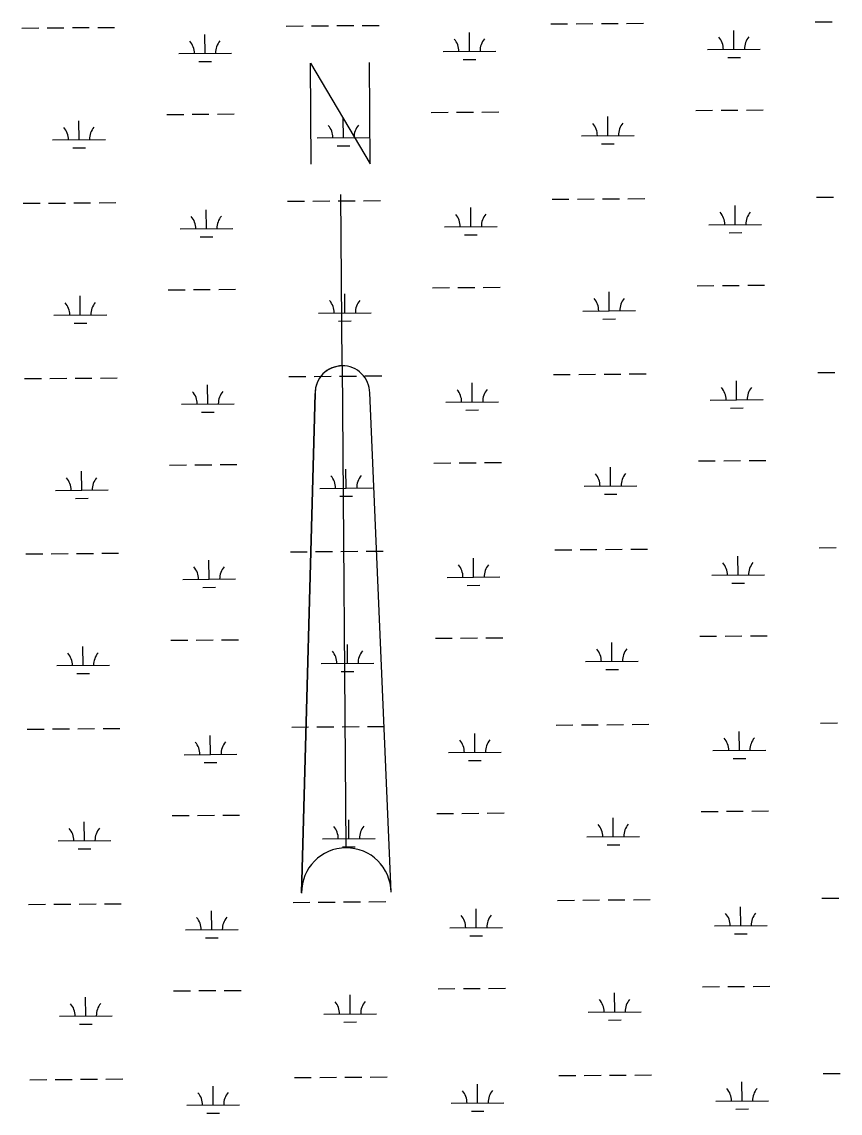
# Model space of a CAD drawing. Extents: x 3540316 to 3578335, y 553172 to 578787.
# Drawn here: x 3568886 to 3570439, y 572432 to 574504 of the extents above; entities that cross this region are included whole.
import ezdxf

# ---------------------------------------------------------------- set-up
doc = ezdxf.new("R2010")
doc.units = 0
doc.layers.add('V-ANNO-SYMB', color=7, linetype='Continuous')
doc.layers.add('V-WETL-SWMP', color=7, linetype='Continuous')

msp = doc.modelspace()

# ---------------------------------------------------------------- linework, layer by layer
at = {"layer": 'V-ANNO-SYMB'}
for p, q in [((3569493.6, 573850.7), (3569491.1, 574175.7)), ((3569493.6, 573850.7), (3569500.7, 572935.7)), ((3569493.6, 573850.7), (3569500.7, 572935.7)), ((3569416.4, 572850.1), (3569442, 573798.3)), ((3569442, 573798.3), (3569416.4, 572850.1)), ((3569586.3, 572851.4), (3569546, 573799.1))]:
    msp.add_line(p, q, dxfattribs=at)
msp.add_lwpolyline([(3569434.7, 574233.3), (3569433.2, 574425.2), (3569546.7, 574234.1), (3569545.2, 574426.1)], dxfattribs=at)
for centre, radius, start, end in [((3569494, 573798.7), 52, 90.4384, 180.4417), ((3569494, 573798.7), 52, 90.445, 180.4417), ((3569494, 573798.7), 52, 0.4417, 90.445), ((3569501.4, 572850.7), 85, 90.4417, 180.4417), ((3569501.4, 572850.7), 85, 90.4417, 180.4417), ((3569501.4, 572850.7), 85, 0.4417, 90.4417), ((3569501.4, 572850.7), 85, 0.4417, 90.4417)]:
    msp.add_arc(centre, radius, start, end, dxfattribs=at)
at = {"layer": 'V-WETL-SWMP'}
for p, q in [((3568885.6, 574491.7), (3568917.6, 574492)), ((3568933.6, 574492.1), (3568965.6, 574492.3)), ((3568981.6, 574492.5), (3569013.6, 574492.7)), ((3569029.6, 574492.8), (3569061.6, 574493.1)), ((3569387.5, 574495.6), (3569419.5, 574495.8)), ((3569435.5, 574496), (3569467.5, 574496.2)), ((3569483.5, 574496.3), (3569515.5, 574496.6)), ((3569531.5, 574496.7), (3569563.5, 574496.9)), ((3569889.4, 574499.5), (3569921.4, 574499.7)), ((3569937.4, 574499.8), (3569969.4, 574500.1)), ((3569985.4, 574500.2), (3570017.4, 574500.4)), ((3570033.4, 574500.6), (3570065.4, 574500.8)), ((3570391.3, 574503.3), (3570423.3, 574503.6)), ((3569233.3, 574443.7), (3569233, 574479.7)), ((3569735.2, 574447.5), (3569734.9, 574483.5)), ((3570237.1, 574451.4), (3570236.8, 574487.4)), ((3570187.1, 574451), (3570287.1, 574451.8)), ((3569183.3, 574443.3), (3569283.3, 574444)), ((3569685.2, 574447.1), (3569785.2, 574447.9)), ((3569723.3, 574432), (3569747.3, 574432.2)), ((3570225.2, 574435.9), (3570249.2, 574436.1)), ((3569221.4, 574428.1), (3569245.4, 574428.3)), ((3569160.8, 574327.7), (3569192.8, 574327.9)), ((3569208.8, 574328), (3569240.8, 574328.3)), ((3569256.8, 574328.4), (3569288.8, 574328.7)), ((3569662.7, 574331.5), (3569694.7, 574331.8)), ((3569710.7, 574331.9), (3569742.7, 574332.2)), ((3569758.7, 574332.3), (3569790.7, 574332.5)), ((3570164.6, 574335.4), (3570196.6, 574335.7)), ((3570212.6, 574335.8), (3570244.6, 574336)), ((3570260.6, 574336.1), (3570292.6, 574336.4)), ((3568994.1, 574279.9), (3568993.8, 574315.9)), ((3569496, 574283.8), (3569495.7, 574319.8)), ((3569997.9, 574287.7), (3569997.6, 574323.7)), ((3569446, 574283.4), (3569546, 574284.2)), ((3569947.9, 574287.3), (3570047.9, 574288.1)), ((3568944.1, 574279.6), (3569044.1, 574280.3)), ((3568982.2, 574264.4), (3569006.2, 574264.6)), ((3569484.1, 574268.3), (3569508.1, 574268.5)), ((3569986, 574272.2), (3570010, 574272.3)), ((3568888.2, 574159.1), (3568920.2, 574159.3)), ((3568936.2, 574159.4), (3568968.2, 574159.7)), ((3568984.2, 574159.8), (3569016.2, 574160)), ((3569032.2, 574160.2), (3569064.1, 574160.4)), ((3569390, 574162.9), (3569422, 574163.2)), ((3569438, 574163.3), (3569470, 574163.5)), ((3569486, 574163.7), (3569518, 574163.9)), ((3569534, 574164), (3569566, 574164.3)), ((3569891.9, 574166.8), (3569923.9, 574167)), ((3569939.9, 574167.2), (3569971.9, 574167.4)), ((3569987.9, 574167.5), (3570019.9, 574167.8)), ((3570035.9, 574167.9), (3570067.9, 574168.2)), ((3570393.8, 574170.7), (3570425.8, 574170.9)), ((3569235.9, 574111), (3569235.6, 574147)), ((3569737.7, 574114.9), (3569737.5, 574150.9)), ((3570239.6, 574118.7), (3570239.4, 574154.7)), ((3570189.6, 574118.3), (3570289.6, 574119.1)), ((3569185.9, 574110.6), (3569285.9, 574111.4)), ((3569687.7, 574114.5), (3569787.7, 574115.2)), ((3569725.9, 574099.3), (3569749.9, 574099.5)), ((3570227.8, 574103.2), (3570251.8, 574103.4)), ((3569224, 574095.5), (3569248, 574095.7)), ((3569163.3, 573995), (3569195.3, 573995.2)), ((3569211.3, 573995.4), (3569243.3, 573995.6)), ((3569259.3, 573995.7), (3569291.3, 573996)), ((3569665.2, 573998.9), (3569697.2, 573999.1)), ((3569713.2, 573999.2), (3569745.2, 573999.5)), ((3569761.2, 573999.6), (3569793.2, 573999.9)), ((3570167.1, 574002.7), (3570199.1, 574003)), ((3570215.1, 574003.1), (3570247.1, 574003.4)), ((3570263.1, 574003.5), (3570295.1, 574003.7)), ((3568996.6, 573947.3), (3568996.4, 573983.3)), ((3569498.5, 573951.2), (3569498.3, 573987.2)), ((3570000.4, 573955), (3570000.1, 573991)), ((3569950.4, 573954.6), (3570050.4, 573955.4)), ((3568946.6, 573946.9), (3569046.6, 573947.7)), ((3568984.8, 573931.8), (3569008.8, 573931.9)), ((3569448.5, 573950.8), (3569548.5, 573951.5)), ((3569486.6, 573935.6), (3569510.6, 573935.8)), ((3569988.5, 573939.5), (3570012.5, 573939.7)), ((3569034.7, 573827.5), (3569066.7, 573827.8)), ((3569392.6, 573830.3), (3569424.6, 573830.5)), ((3569440.6, 573830.6), (3569472.6, 573830.9)), ((3569488.6, 573831), (3569520.6, 573831.2)), ((3569536.6, 573831.4), (3569568.6, 573831.6)), ((3569894.5, 573834.1), (3569926.5, 573834.4)), ((3569942.5, 573834.5), (3569974.5, 573834.7)), ((3569990.5, 573834.9), (3570022.5, 573835.1)), ((3570038.5, 573835.2), (3570070.5, 573835.5)), ((3570396.4, 573838), (3570428.4, 573838.2)), ((3568890.7, 573826.4), (3568922.7, 573826.6)), ((3568938.7, 573826.8), (3568970.7, 573827)), ((3568986.7, 573827.1), (3569018.7, 573827.4)), ((3569238.4, 573778.3), (3569238.1, 573814.3)), ((3569740.3, 573782.2), (3569740, 573818.2)), ((3570242.2, 573786.1), (3570241.9, 573822.1)), ((3570192.2, 573785.7), (3570292.2, 573786.5)), ((3569188.4, 573777.9), (3569288.4, 573778.7)), ((3569690.3, 573781.8), (3569790.3, 573782.6)), ((3569728.4, 573766.7), (3569752.4, 573766.9)), ((3570230.3, 573770.5), (3570254.3, 573770.7)), ((3569226.5, 573762.8), (3569250.5, 573763)), ((3569165.9, 573662.3), (3569197.9, 573662.6)), ((3569213.9, 573662.7), (3569245.9, 573663)), ((3569261.9, 573663.1), (3569293.9, 573663.3)), ((3569667.8, 573666.2), (3569699.8, 573666.5)), ((3569715.8, 573666.6), (3569747.8, 573666.8)), ((3569763.8, 573666.9), (3569795.8, 573667.2)), ((3570169.7, 573670.1), (3570201.7, 573670.3)), ((3570217.7, 573670.4), (3570249.7, 573670.7)), ((3570265.7, 573670.8), (3570297.7, 573671.1)), ((3568999.2, 573614.6), (3568998.9, 573650.6)), ((3569501.1, 573618.5), (3569500.8, 573654.5)), ((3570003, 573622.4), (3570002.7, 573658.4)), ((3569953, 573622), (3570053, 573622.7)), ((3568949.2, 573614.2), (3569049.2, 573615)), ((3569451.1, 573618.1), (3569551.1, 573618.9)), ((3569489.2, 573603), (3569513.2, 573603.2)), ((3569991.1, 573606.8), (3570015.1, 573607)), ((3568987.3, 573599.1), (3569011.3, 573599.3)), ((3569395.2, 573497.6), (3569427.2, 573497.8)), ((3569443.2, 573498), (3569475.2, 573498.2)), ((3569491.2, 573498.3), (3569523.2, 573498.6)), ((3569539.2, 573498.7), (3569571.2, 573499)), ((3569897.1, 573501.5), (3569929.1, 573501.7)), ((3569945.1, 573501.8), (3569977.1, 573502.1)), ((3569993.1, 573502.2), (3570025.1, 573502.5)), ((3570041.1, 573502.6), (3570073.1, 573502.8)), ((3570399, 573505.3), (3570431, 573505.6)), ((3568893.3, 573493.7), (3568925.3, 573494)), ((3568941.3, 573494.1), (3568973.3, 573494.3)), ((3568989.3, 573494.5), (3569021.3, 573494.7)), ((3569037.3, 573494.8), (3569069.3, 573495.1)), ((3569241, 573445.7), (3569240.7, 573481.7)), ((3569742.9, 573449.5), (3569742.6, 573485.5)), ((3570244.8, 573453.4), (3570244.5, 573489.4)), ((3569191, 573445.3), (3569291, 573446.1)), ((3569692.9, 573449.1), (3569792.9, 573449.9)), ((3569731, 573434), (3569755, 573434.2)), ((3570194.8, 573453), (3570294.8, 573453.8)), ((3570232.9, 573437.9), (3570256.9, 573438.1)), ((3569229.1, 573430.1), (3569253.1, 573430.3)), ((3569264.5, 573330.4), (3569296.5, 573330.7)), ((3569670.4, 573333.5), (3569702.4, 573333.8)), ((3569718.4, 573333.9), (3569750.4, 573334.2)), ((3569766.4, 573334.3), (3569798.4, 573334.5)), ((3570172.3, 573337.4), (3570204.2, 573337.7)), ((3570220.2, 573337.8), (3570252.2, 573338)), ((3570268.2, 573338.1), (3570300.2, 573338.4)), ((3569001.8, 573282), (3569001.5, 573318)), ((3569168.5, 573329.7), (3569200.5, 573329.9)), ((3569216.5, 573330), (3569248.5, 573330.3)), ((3569503.7, 573285.8), (3569503.4, 573321.8)), ((3570005.5, 573289.7), (3570005.3, 573325.7)), ((3569955.6, 573289.3), (3570055.5, 573290.1)), ((3568951.8, 573281.6), (3569051.8, 573282.3)), ((3569453.7, 573285.4), (3569553.7, 573286.2)), ((3569491.8, 573270.3), (3569515.8, 573270.5)), ((3569993.7, 573274.2), (3570017.7, 573274.4)), ((3568989.9, 573266.4), (3569013.9, 573266.6)), ((3569397.7, 573164.9), (3569429.7, 573165.2)), ((3569445.7, 573165.3), (3569477.7, 573165.5)), ((3569493.7, 573165.7), (3569525.7, 573165.9)), ((3569541.7, 573166), (3569573.7, 573166.3)), ((3569899.6, 573168.8), (3569931.6, 573169)), ((3569947.6, 573169.2), (3569979.6, 573169.4)), ((3569995.6, 573169.5), (3570027.6, 573169.8)), ((3570043.6, 573169.9), (3570075.6, 573170.2)), ((3570401.5, 573172.7), (3570433.5, 573172.9)), ((3568895.8, 573161.1), (3568927.8, 573161.3)), ((3568943.8, 573161.4), (3568975.8, 573161.7)), ((3568991.8, 573161.8), (3569023.8, 573162)), ((3569039.8, 573162.2), (3569071.8, 573162.4)), ((3569243.5, 573113), (3569243.3, 573149)), ((3569745.4, 573116.9), (3569745.2, 573152.9)), ((3570247.3, 573120.7), (3570247.1, 573156.7)), ((3569193.5, 573112.6), (3569293.5, 573113.4)), ((3569695.4, 573116.5), (3569795.4, 573117.3)), ((3570197.3, 573120.4), (3570297.3, 573121.1)), ((3570235.5, 573105.2), (3570259.4, 573105.4)), ((3569231.7, 573097.5), (3569255.7, 573097.7)), ((3569733.6, 573101.3), (3569757.6, 573101.5)), ((3569672.9, 573000.9), (3569704.9, 573001.1)), ((3569720.9, 573001.2), (3569752.9, 573001.5)), ((3569768.9, 573001.6), (3569800.9, 573001.9)), ((3570174.8, 573004.7), (3570206.8, 573005)), ((3570222.8, 573005.1), (3570254.8, 573005.4)), ((3570270.8, 573005.5), (3570302.8, 573005.7)), ((3569004.3, 572949.3), (3569004.1, 572985.3)), ((3569171, 572997), (3569203, 572997.3)), ((3569219, 572997.4), (3569251, 572997.6)), ((3569267, 572997.7), (3569299, 572998)), ((3569506.2, 572953.2), (3569505.9, 572989.2)), ((3570008.1, 572957), (3570007.8, 572993)), ((3568954.3, 572948.9), (3569054.3, 572949.7)), ((3569456.2, 572952.8), (3569556.2, 572953.5)), ((3569494.3, 572937.6), (3569518.3, 572937.8)), ((3569958.1, 572956.6), (3570058.1, 572957.4)), ((3569996.2, 572941.5), (3570020.2, 572941.7)), ((3568992.4, 572933.8), (3569016.4, 572934)), ((3569544.3, 572833.4), (3569576.3, 572833.6)), ((3569902.2, 572836.1), (3569934.2, 572836.4)), ((3569950.2, 572836.5), (3569982.2, 572836.8)), ((3569998.2, 572836.9), (3570030.2, 572837.1)), ((3570046.2, 572837.2), (3570078.2, 572837.5)), ((3570404.1, 572840), (3570436.1, 572840.3)), ((3568898.4, 572828.4), (3568930.4, 572828.6)), ((3568946.4, 572828.8), (3568978.4, 572829)), ((3568994.4, 572829.1), (3569026.4, 572829.4)), ((3569042.4, 572829.5), (3569074.4, 572829.8)), ((3569246.1, 572780.3), (3569245.8, 572816.3)), ((3569400.3, 572832.3), (3569432.3, 572832.5)), ((3569448.3, 572832.6), (3569480.3, 572832.9)), ((3569496.3, 572833), (3569528.3, 572833.3)), ((3569748, 572784.2), (3569747.7, 572820.2)), ((3570249.9, 572788.1), (3570249.6, 572824.1)), ((3569196.1, 572779.9), (3569296.1, 572780.7)), ((3569698, 572783.8), (3569798, 572784.6)), ((3570199.9, 572787.7), (3570299.9, 572788.5)), ((3570238, 572772.6), (3570262, 572772.7)), ((3569234.2, 572764.8), (3569258.2, 572765)), ((3569736.1, 572768.7), (3569760.1, 572768.9)), ((3569675.5, 572668.2), (3569707.5, 572668.5)), ((3569723.5, 572668.6), (3569755.5, 572668.8)), ((3569771.5, 572668.9), (3569803.5, 572669.2)), ((3570177.4, 572672.1), (3570209.4, 572672.3)), ((3570225.4, 572672.4), (3570257.4, 572672.7)), ((3570273.4, 572672.8), (3570305.4, 572673.1)), ((3569006.9, 572616.6), (3569006.6, 572652.6)), ((3569173.6, 572664.3), (3569205.6, 572664.6)), ((3569221.6, 572664.7), (3569253.6, 572665)), ((3569269.6, 572665.1), (3569301.6, 572665.3)), ((3569508.8, 572620.5), (3569508.5, 572656.5)), ((3570010.7, 572624.4), (3570010.4, 572660.4)), ((3568956.9, 572616.2), (3569056.9, 572617)), ((3569458.8, 572620.1), (3569558.8, 572620.9)), ((3569960.7, 572624), (3570060.7, 572624.7)), ((3569998.8, 572608.8), (3570022.8, 572609)), ((3568995, 572601.1), (3569019, 572601.3)), ((3569496.9, 572605), (3569520.9, 572605.2)), ((3569904.8, 572503.5), (3569936.8, 572503.7)), ((3569952.8, 572503.8), (3569984.8, 572504.1)), ((3570000.8, 572504.2), (3570032.8, 572504.5)), ((3570048.8, 572504.6), (3570080.8, 572504.8)), ((3570406.7, 572507.3), (3570438.7, 572507.6)), ((3568901, 572495.7), (3568933, 572496)), ((3568949, 572496.1), (3568981, 572496.3)), ((3568997, 572496.5), (3569029, 572496.7)), ((3569045, 572496.8), (3569077, 572497.1)), ((3569248.7, 572447.7), (3569248.4, 572483.7)), ((3569402.9, 572499.6), (3569434.9, 572499.8)), ((3569450.9, 572500), (3569482.9, 572500.2)), ((3569498.9, 572500.3), (3569530.9, 572500.6)), ((3569546.9, 572500.7), (3569578.9, 572501)), ((3569750.6, 572451.5), (3569750.3, 572487.5)), ((3570252.5, 572455.4), (3570252.2, 572491.4)), ((3569198.7, 572447.3), (3569298.7, 572448.1)), ((3569700.6, 572451.2), (3569800.6, 572451.9)), ((3570202.5, 572455), (3570302.5, 572455.8)), ((3570240.6, 572439.9), (3570264.6, 572440.1)), ((3569236.8, 572432.1), (3569260.8, 572432.3)), ((3569738.7, 572436), (3569762.7, 572436.2))]:
    msp.add_line(p, q, dxfattribs=at)
for centre, start, end in [((3569679.9, 574447.6), 359.6699, 41.2135), ((3569790.4, 574448.4), 139.6699, 181.2135), ((3570181.8, 574451.4), 359.6699, 41.2135), ((3570292.3, 574452.3), 139.6699, 181.2135), ((3569178, 574443.7), 359.6699, 41.2135), ((3569288.5, 574444.6), 139.6699, 181.2135), ((3569440.7, 574283.9), 359.6699, 41.2135), ((3569551.2, 574284.7), 139.6699, 181.2135), ((3569942.6, 574287.7), 359.6699, 41.2135), ((3570053.1, 574288.6), 139.6699, 181.2135), ((3568938.8, 574280), 359.6699, 41.2135), ((3569049.3, 574280.9), 139.6699, 181.2135), ((3569793, 574115.8), 139.6699, 181.2135), ((3570184.4, 574118.8), 359.6699, 41.2135), ((3570294.9, 574119.6), 139.6699, 181.2135), ((3569180.6, 574111), 359.6699, 41.2135), ((3569291.1, 574111.9), 139.6699, 181.2135), ((3569682.5, 574114.9), 359.6699, 41.2135), ((3569443.3, 573951.2), 359.6699, 41.2135), ((3569553.8, 573952.1), 139.6699, 181.2135), ((3569945.2, 573955.1), 359.6699, 41.2135), ((3570055.7, 573955.9), 139.6699, 181.2135), ((3568941.4, 573947.3), 359.6699, 41.2135), ((3569051.9, 573948.2), 139.6699, 181.2135), ((3570187, 573786.1), 359.6699, 41.2135), ((3570297.4, 573787), 139.6699, 181.2135), ((3569183.2, 573778.4), 359.6699, 41.2135), ((3569293.7, 573779.2), 139.6699, 181.2135), ((3569685.1, 573782.2), 359.6699, 41.2135), ((3569795.5, 573783.1), 139.6699, 181.2135), ((3569445.8, 573618.5), 359.6699, 41.2135), ((3569556.3, 573619.4), 139.6699, 181.2135), ((3569947.7, 573622.4), 359.6699, 41.2135), ((3570058.2, 573623.3), 139.6699, 181.2135), ((3568944, 573614.7), 359.6699, 41.2135), ((3569054.4, 573615.5), 139.6699, 181.2135), ((3570189.5, 573453.5), 359.6699, 41.2135), ((3570300, 573454.3), 139.6699, 181.2135), ((3569185.7, 573445.7), 359.6699, 41.2135), ((3569296.2, 573446.6), 139.6699, 181.2135), ((3569687.6, 573449.6), 359.6699, 41.2135), ((3569798.1, 573450.4), 139.6699, 181.2135), ((3569950.3, 573289.7), 359.6699, 41.2135), ((3570060.8, 573290.6), 139.6699, 181.2135), ((3568946.5, 573282), 359.6699, 41.2135), ((3569057, 573282.9), 139.6699, 181.2135), ((3569448.4, 573285.9), 359.6699, 41.2135), ((3569558.9, 573286.7), 139.6699, 181.2135), ((3570302.6, 573121.6), 139.6699, 181.2135), ((3569188.3, 573113), 359.6699, 41.2135), ((3569298.8, 573113.9), 139.6699, 181.2135), ((3569690.2, 573116.9), 359.6699, 41.2135), ((3569800.7, 573117.8), 139.6699, 181.2135), ((3570192.1, 573120.8), 359.6699, 41.2135), ((3569952.9, 572957.1), 359.6699, 41.2135), ((3570063.4, 572957.9), 139.6699, 181.2135), ((3568949.1, 572949.3), 359.6699, 41.2135), ((3569059.6, 572950.2), 139.6699, 181.2135), ((3569451, 572953.2), 359.6699, 41.2135), ((3569561.5, 572954.1), 139.6699, 181.2135), ((3569190.9, 572780.4), 359.6699, 41.2135), ((3569301.3, 572781.2), 139.6699, 181.2135), ((3569692.8, 572784.3), 359.6699, 41.2135), ((3569803.2, 572785.1), 139.6699, 181.2135), ((3570194.7, 572788.1), 359.6699, 41.2135), ((3570305.1, 572789), 139.6699, 181.2135), ((3569955.4, 572624.4), 359.6699, 41.2135), ((3570065.9, 572625.3), 139.6699, 181.2135), ((3568951.6, 572616.7), 359.6699, 41.2135), ((3569062.1, 572617.5), 139.6699, 181.2135), ((3569453.5, 572620.5), 359.6699, 41.2135), ((3569564, 572621.4), 139.6699, 181.2135), ((3569193.4, 572447.7), 359.6699, 41.2135), ((3569303.9, 572448.6), 139.6699, 181.2135), ((3569695.3, 572451.6), 359.6699, 41.2135), ((3569805.8, 572452.4), 139.6699, 181.2135), ((3570197.2, 572455.5), 359.6699, 41.2135), ((3570307.7, 572456.3), 139.6699, 181.2135)]:
    msp.add_arc(centre, 35.2, start, end, dxfattribs=at)

doc.saveas('drawing.dxf')
